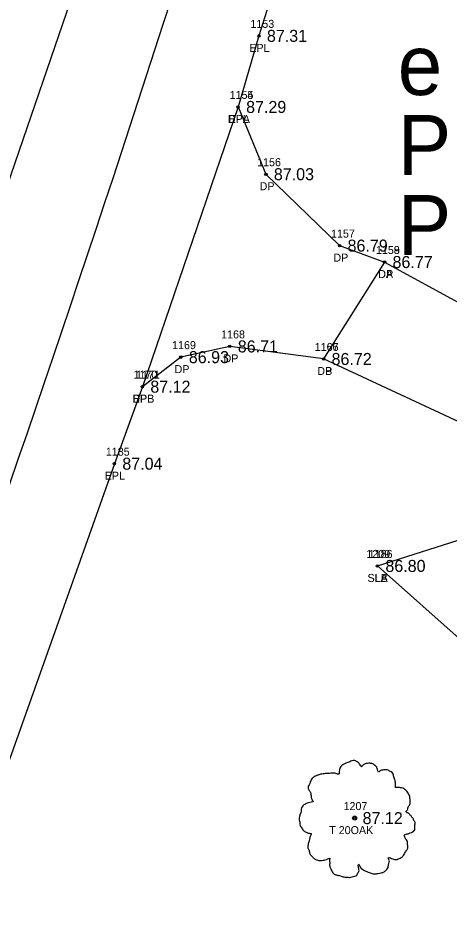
# Model space of a CAD drawing. Extents: x 2139392 to 2143384, y 505395 to 510520.
# Drawn here: x 2141351.5 to 2141405.4, y 510076.4 to 510187.6 of the extents above; entities that cross this region are included whole.
import ezdxf

# ---------------------------------------------------------------- set-up
doc = ezdxf.new("R2010")
doc.units = 0
for name, color, linetype in [('RD_EX_Driveway', 7, 'Continuous'), ('RD_EX_Driveway_txCode', 7, 'Continuous'), ('RD_EX_Road', 7, 'Continuous'), ('RD_EX_Road_txCode', 7, 'Continuous'), ('RD_EX_TX_Driveway_ELEV', 7, 'Continuous'), ('RD_EX_TX_Road_ELEV', 7, 'Continuous'), ('RD_EX_TX_VEG_ELEV', 7, 'Continuous'), ('RD_EX_VEG', 7, 'Continuous'), ('RD_EX_VEG_txCode', 7, 'Continuous'), ('RD_HC_Cl', 7, 'Continuous'), ('RD_HC_Data', 7, 'Continuous'), ('RD_SMD_Locator', 7, 'Continuous')]:
    doc.layers.add(name, color=color, linetype=linetype)

msp = doc.modelspace()

# ---------------------------------------------------------------- linework, layer by layer
at = {"layer": 'RD_EX_Driveway'}
for points in [[(2141379.05, 510176.51), (2141382.52, 510168.11), (2141391.73, 510159.19), (2141397.35, 510157.14), (2141389.73, 510145.03), (2141378.01, 510146.6), (2141371.89, 510145.26), (2141367.08, 510141.57)], [(2141397.35, 510157.14), (2141433.25, 510137.56), (2141478.15, 510120.63)], [(2141480.37, 510108.75), (2141425.42, 510128.43), (2141389.73, 510145.03)]]:
    msp.add_lwpolyline(points, dxfattribs=at)
at = {"layer": 'RD_EX_Road'}
for points in [[(2141389.23, 510293.58), (2141374.66, 510243.58), (2141359.1, 510192.72), (2141341.17, 510140.58), (2141322.74, 510087.97), (2141303.61, 510035.12), (2141287.18, 509990.16), (2141276.99, 509962.02), (2141248.91, 509884.35), (2141213.37, 509787.47), (2141207.76, 509772.94), (2141199.35, 509749.36), (2141191.47, 509727.8), (2141175.93, 509686.04), (2141140.09, 509588.3), (2141106.08, 509494.11), (2141096.82, 509469.24), (2141063.82, 509378.98), (2141052.52, 509348.48), (2141043.48, 509323.88)], [(2141412.62, 510288.46), (2141398.29, 510238.16), (2141381.65, 510185.39), (2141379.05, 510176.51), (2141367.08, 510141.57), (2141363.58, 510131.95), (2141345.23, 510080.36), (2141326.05, 510027.03), (2141308.64, 509979.4), (2141271.24, 509876.37), (2141240, 509789.51), (2141233.78, 509773.43), (2141223.56, 509746.41), (2141212.18, 509714.93), (2141204.36, 509694.36), (2141197.99, 509676.56), (2141193.66, 509664.6), (2141161.61, 509577.24), (2141123.75, 509473.61), (2141115.5, 509450.65), (2141102.09, 509414.61), (2141086.27, 509371.27), (2141050.42, 509272.83)]]:
    msp.add_lwpolyline(points, dxfattribs=at)
at = {"layer": 'RD_EX_VEG'}
msp.add_lwpolyline([(2141396.46, 510119.18), (2141417.55, 510125.9), (2141428.14, 510117.34), (2141418.37, 510099.7), (2141396.46, 510119.18)], dxfattribs=at)
for centre, radius in [((2141393.61, 510087.68), 0.25), ((2141393.6, 510087.66), 0.0001)]:
    msp.add_circle(centre, radius, dxfattribs=at)
for points in [[(2141393.74, 510094.85), (2141393.44, 510094.88), (2141393.12, 510094.78), (2141392.87, 510094.68), (2141392.65, 510094.6), (2141392.42, 510094.5), (2141392.12, 510094.33), (2141391.9, 510094.13), (2141391.77, 510093.88), (2141391.72, 510093.65), (2141391.67, 510093.38), (2141391.67, 510093.2), (2141391.55, 510093.18), (2141391.4, 510093.2), (2141391.15, 510093.28), (2141390.9, 510093.28), (2141390.65, 510093.28), (2141390.3, 510093.25), (2141389.95, 510093.25), (2141389.67, 510093.2), (2141389.35, 510093.15), (2141388.97, 510093.03), (2141388.62, 510092.9), (2141388.32, 510092.65), (2141388.07, 510092.18), (2141387.95, 510091.83), (2141387.8, 510091.58), (2141387.95, 510091.13), (2141388.12, 510090.78), (2141388.15, 510090.58), (2141388.22, 510090.15), (2141388.32, 510089.93), (2141388.45, 510089.73), (2141388.37, 510089.7), (2141388, 510089.65), (2141387.7, 510089.55), (2141387.27, 510089.33), (2141387.05, 510089.1), (2141386.95, 510088.78), (2141386.92, 510088.43), (2141386.82, 510088.23), (2141386.75, 510087.95), (2141386.72, 510087.88), (2141386.67, 510087.55), (2141386.77, 510087.1), (2141386.8, 510086.75), (2141386.92, 510086.53), (2141387.07, 510086.35), (2141387.25, 510086.1), (2141387.65, 510085.88), (2141387.97, 510085.78), (2141388.17, 510085.75), (2141388, 510085.25), (2141387.95, 510084.9), (2141387.82, 510084.51), (2141387.82, 510084.43), (2141387.77, 510083.96), (2141387.92, 510083.63), (2141388, 510083.26), (2141388.17, 510083.03), (2141388.45, 510082.73), (2141388.77, 510082.51), (2141389.27, 510082.38), (2141389.67, 510082.41), (2141390.25, 510082.58), (2141390.5, 510082.66), (2141390.47, 510082.48), (2141390.5, 510082.11), (2141390.5, 510081.68), (2141390.65, 510081.36), (2141390.75, 510081.08), (2141390.9, 510080.83), (2141391.22, 510080.61), (2141391.62, 510080.53), (2141392.05, 510080.38), (2141392.5, 510080.31), (2141393, 510080.28), (2141393.59, 510080.43), (2141393.87, 510080.56), (2141393.97, 510080.73), (2141394.17, 510081.11), (2141394.12, 510081.33), (2141394.14, 510081.93), (2141394.24, 510081.76), (2141394.42, 510081.41), (2141394.92, 510081.11), (2141395.32, 510080.93), (2141395.79, 510080.78), (2141396.09, 510080.71), (2141396.57, 510080.78), (2141396.94, 510080.86), (2141397.32, 510080.98), (2141397.62, 510081.26), (2141397.79, 510081.53), (2141397.84, 510081.81), (2141397.92, 510082.18), (2141397.97, 510082.36)], [(2141397.97, 510082.36), (2141397.89, 510082.53), (2141397.84, 510082.78), (2141397.92, 510082.76), (2141398.09, 510082.71), (2141398.37, 510082.58), (2141398.59, 510082.51), (2141398.92, 510082.53), (2141399.19, 510082.63), (2141399.64, 510082.91), (2141399.92, 510083.38), (2141400.19, 510083.78), (2141400.27, 510084.11), (2141400.22, 510084.33), (2141400.19, 510084.83), (2141399.99, 510085.08), (2141399.94, 510085.2), (2141399.84, 510085.6), (2141399.92, 510085.65), (2141400.19, 510085.7), (2141400.57, 510085.83), (2141400.84, 510085.95), (2141401.07, 510086.13), (2141401.14, 510086.35), (2141401.12, 510086.75), (2141401.17, 510087.15), (2141401.09, 510087.3), (2141400.99, 510087.45), (2141400.92, 510087.65), (2141400.77, 510087.8), (2141400.67, 510087.95), (2141400.57, 510088.05), (2141400.44, 510088.2), (2141400.27, 510088.33), (2141400.12, 510088.38), (2141400.07, 510088.53), (2141400.22, 510088.73), (2141400.27, 510088.83), (2141400.29, 510089.05), (2141400.52, 510089.4), (2141400.57, 510089.8), (2141400.52, 510090.23), (2141400.47, 510090.5), (2141400.32, 510090.78), (2141400.12, 510091.03), (2141399.99, 510091.2), (2141399.82, 510091.33), (2141399.49, 510091.45), (2141399.24, 510091.5), (2141398.89, 510091.5), (2141398.69, 510091.55), (2141398.72, 510091.6), (2141398.72, 510091.75), (2141398.72, 510092.03), (2141398.64, 510092.48), (2141398.49, 510092.98), (2141398.49, 510093), (2141398.39, 510093.25), (2141398.17, 510093.45), (2141397.99, 510093.55), (2141397.79, 510093.68), (2141397.54, 510093.7), (2141397.24, 510093.7), (2141396.97, 510093.65), (2141396.77, 510093.55), (2141396.59, 510093.43), (2141396.52, 510093.58), (2141396.42, 510093.88), (2141396.37, 510094.03), (2141396.22, 510094.2), (2141395.99, 510094.4), (2141395.54, 510094.53), (2141394.92, 510094.45), (2141394.62, 510094.25), (2141394.47, 510094.08), (2141394.42, 510094.2), (2141394.22, 510094.4), (2141394.12, 510094.58), (2141393.94, 510094.7), (2141393.79, 510094.8), (2141393.69, 510094.85)]]:
    msp.add_spline(points, degree=3, dxfattribs=at)
at = {"layer": 'RD_HC_Cl'}
msp.add_arc((2138642.96, 511065.46), 2864.78, 339.91581, 348.5415, dxfattribs=at)
at = {"layer": 'RD_SMD_Locator'}
for centre in [(2141381.65, 510185.39), (2141379.05, 510176.51), (2141379.05, 510176.51), (2141382.52, 510168.11), (2141391.73, 510159.19), (2141397.35, 510157.14), (2141397.35, 510157.14), (2141378.01, 510146.6), (2141371.89, 510145.26), (2141389.73, 510145.03), (2141389.73, 510145.03), (2141367.08, 510141.57), (2141367.08, 510141.57), (2141363.58, 510131.95), (2141396.46, 510119.18), (2141396.46, 510119.18), (2141393.61, 510087.68)]:
    msp.add_circle(centre, 0.15, dxfattribs=at)

# ---------------------------------------------------------------- texts
at = {"layer": 'RD_EX_Driveway_txCode'}
for s, p in [('1155', (2141377.99, 510177.51)), ('DPA', (2141377.78, 510174.51)), ('1156', (2141381.43, 510169.11)), ('DP', (2141381.74, 510166.11)), ('1157', (2141390.67, 510160.19)), ('1158', (2141396.28, 510158.14)), ('1159', (2141396.28, 510158.14)), ('DP', (2141390.96, 510157.19)), ('DA', (2141396.55, 510155.14)), ('DP', (2141396.57, 510155.14)), ('1168', (2141376.93, 510147.6)), ('1169', (2141370.8, 510146.26)), ('1166', (2141388.62, 510146.03)), ('1167', (2141388.64, 510146.03)), ('DP', (2141377.23, 510144.6)), ('1170', (2141365.98, 510142.57)), ('DP', (2141371.11, 510143.26)), ('DB', (2141388.95, 510143.03)), ('DP', (2141388.95, 510143.03)), ('DPB', (2141365.83, 510139.57))]:
    msp.add_text(s, height=1, dxfattribs=at).set_placement(p)
at = {"layer": 'RD_EX_Road_txCode'}
for s, p in [('1153', (2141380.59, 510186.39)), ('EPL', (2141380.45, 510183.39)), ('1154', (2141377.99, 510177.51)), ('EPL', (2141377.85, 510174.51)), ('1171', (2141366.3, 510142.57)), ('EPL', (2141365.88, 510139.57)), ('1185', (2141362.52, 510132.95)), ('EPL', (2141362.38, 510129.95))]:
    msp.add_text(s, height=1, dxfattribs=at).set_placement(p)
at = {"layer": 'RD_EX_TX_Driveway_ELEV'}
for s, p in [('87.29', (2141380.05, 510175.76)), ('87.03', (2141383.52, 510167.36)), ('86.79', (2141392.73, 510158.44)), ('86.77', (2141398.35, 510156.39)), ('86.77', (2141398.35, 510156.39)), ('86.71', (2141379.01, 510145.85)), ('86.93', (2141372.89, 510144.51)), ('86.72', (2141390.73, 510144.28)), ('86.72', (2141390.73, 510144.28)), ('87.12', (2141368.08, 510140.82))]:
    msp.add_text(s, height=1.5, dxfattribs=at).set_placement(p)
at = {"layer": 'RD_EX_TX_Road_ELEV'}
for s, p in [('87.31', (2141382.65, 510184.64)), ('87.29', (2141380.05, 510175.76)), ('87.12', (2141368.08, 510140.82)), ('87.04', (2141364.58, 510131.2))]:
    msp.add_text(s, height=1.5, dxfattribs=at).set_placement(p)
at = {"layer": 'RD_EX_TX_VEG_ELEV'}
for s, p in [('86.80', (2141397.46, 510118.43)), ('86.80', (2141397.46, 510118.43)), ('87.12', (2141394.61, 510086.93))]:
    msp.add_text(s, height=1.5, dxfattribs=at).set_placement(p)
at = {"layer": 'RD_EX_VEG_txCode'}
for s, p in [('1209', (2141395.08, 510120.18)), ('1186', (2141395.38, 510120.18)), ('SLA', (2141395.22, 510117.18)), ('SLB', (2141395.23, 510117.18)), ('1207', (2141392.23, 510088.68)), ('T 20OAK', (2141390.44, 510085.68))]:
    msp.add_text(s, height=1, dxfattribs=at).set_placement(p)
at = {"layer": 'RD_HC_Data'}
for s, p in [('e = ', (2141399, 510178)), ('P.C. - LG% = ', (2141399, 510168)), ('P.T. - LG% = ', (2141399, 510158))]:
    msp.add_text(s, height=7.5, dxfattribs=at).set_placement(p)

doc.saveas('drawing.dxf')
